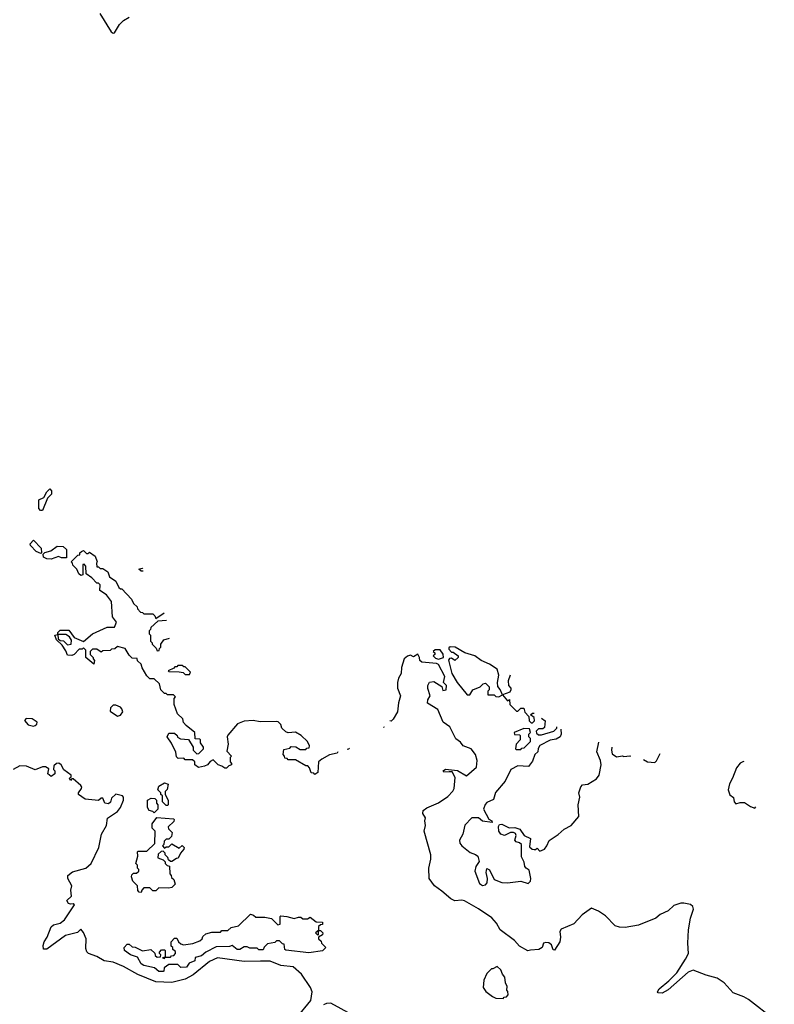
# Model space of a CAD drawing. Extents: x 2386423 to 2568864, y 578392 to 761999.
# Tile 444 of 454: x 2535151 to 2540277, y 710460 to 717144. Entities that reach past the tile are written whole.
import ezdxf

# ---------------------------------------------------------------- set-up
doc = ezdxf.new("R2010")
doc.units = 0

msp = doc.modelspace()

# ---------------------------------------------------------------- linework, layer by layer
at = {"layer": '0CON05XD'}
for points in [[(2535696.3, 717186.3), (2535772.7, 717062.7), (2535785, 717053.3), (2535795, 717055.6), (2535828.3, 717111.7), (2535855, 717139.2), (2535895, 717162.2)], [(2535305, 713812.5), (2535293, 713813), (2535280, 713825), (2535280, 713885), (2535315, 713900), (2535335, 713940), (2535355, 713960), (2535367, 713947), (2535367, 713923), (2535340, 713895), (2535305, 713812.5)], [(2535295, 713520), (2535263.3, 713535), (2535223.3, 713575), (2535223, 713587), (2535245, 713610), (2535297, 713557), (2535300, 713525), (2535295, 713520)], [(2535365, 713482.5), (2535335, 713483.3), (2535312.5, 713495), (2535310, 713515), (2535321.7, 713528.3), (2535361.7, 713538.3), (2535405, 713570), (2535447, 713567), (2535468.3, 713548.3), (2535468.3, 713491.7), (2535435, 713490), (2535415, 713500), (2535365, 713482.5)], [(2537311.8, 712173.6), (2537307.5, 712165), (2537255, 712154), (2537202.5, 712125), (2537180, 712105), (2537177, 712033), (2537155, 712020), (2537148.3, 712028.3), (2537131.7, 712031.7), (2537120, 712065), (2537108.3, 712078.3), (2537095, 712080), (2537025, 712120), (2536975, 712120), (2536968.3, 712128.3), (2536951.7, 712131.7), (2536950, 712145), (2536940, 712155), (2536945, 712190), (2536985, 712200), (2536995, 712210), (2537027, 712207), (2537055, 712190), (2537095, 712190), (2537101.7, 712198.3), (2537118.3, 712201.7), (2537120, 712215), (2537106.7, 712245), (2537062.5, 712285), (2537025, 712306.7), (2536975, 712302.5), (2536959.3, 712309.3), (2536932.5, 712335), (2536925, 712360), (2536907, 712377), (2536895, 712380), (2536785, 712377.5), (2536735.9, 712385.9), (2536675, 712382), (2536630, 712365), (2536563.6, 712286.4), (2536560, 712275), (2536566, 712225), (2536558.3, 712178.3), (2536590, 712145), (2536580, 712135), (2536580, 712105), (2536590, 712095), (2536590, 712085), (2536571.7, 712078.3), (2536555, 712062.5), (2536545, 712063.3), (2536525, 712077.5), (2536500, 712085), (2536465, 712120), (2536445, 712107.5), (2536427.5, 712085), (2536406.7, 712076.7), (2536365, 712067.5), (2536340, 712085), (2536340, 712105), (2536325, 712120), (2536275, 712120), (2536265, 712130), (2536228.3, 712128.3), (2536215, 712140), (2536211.7, 712171.7), (2536182.7, 712232.7), (2536152.5, 712275), (2536165, 712300), (2536201.7, 712301.7), (2536220, 712285), (2536223.6, 712273.6), (2536243, 712263), (2536298.3, 712258.3), (2536330, 712205), (2536330, 712185), (2536355, 712160), (2536368.3, 712161.7), (2536400, 712195), (2536400, 712205), (2536380, 712235), (2536380, 712255), (2536375, 712260), (2536341.7, 712261.7), (2536340, 712305), (2536281.7, 712351.7), (2536263, 712373), (2536258.3, 712398.3), (2536223, 712433), (2536200, 712495), (2536200, 712535), (2536208.3, 712548.3), (2536195, 712560), (2536155, 712560), (2536145, 712570), (2536135, 712570), (2536110, 712595), (2536100, 712635), (2536065, 712670), (2536035, 712670), (2536015, 712690), (2535983.3, 712743.3), (2535975, 712770), (2535951.7, 712791.7), (2535948.3, 712808.3), (2535915, 712810), (2535895, 712830), (2535866.4, 712876.4), (2535815, 712890), (2535797, 712873), (2535775, 712870), (2535765, 712862.5), (2535715, 712860), (2535705, 712850), (2535675, 712870), (2535645, 712870), (2535630, 712855), (2535630, 712835), (2535650, 712815), (2535650, 712805), (2535660, 712795), (2535655, 712770), (2535600, 712815), (2535600, 712865), (2535585, 712880), (2535575, 712870), (2535555, 712870), (2535520, 712835), (2535505, 712827.5), (2535475, 712830), (2535465, 712860), (2535438.3, 712898.3), (2535400, 712935), (2535390, 712965), (2535410, 712970), (2535411.7, 712941.7), (2535425, 712930), (2535448.3, 712928.3), (2535475, 712900), (2535500, 712905), (2535501.7, 712931.7), (2535490, 712955), (2535465, 712970), (2535410, 712970), (2535410, 712985), (2535425, 713000), (2535485, 713000), (2535521.2, 712951.2), (2535585, 712922.5), (2535646, 712974), (2535745, 713021.2), (2535795, 713020), (2535807.5, 713055), (2535780.7, 713090.7), (2535773.8, 713195), (2535739.5, 713239.5), (2535695, 713270), (2535698.3, 713308.3), (2535685, 713320), (2535675, 713320), (2535640, 713355), (2535601.7, 713381.7), (2535600, 713435), (2535588.3, 713448.3), (2535580, 713445), (2535580, 713375), (2535565, 713370), (2535551.7, 713381.7), (2535540, 713415), (2535511.7, 713441.7), (2535510, 713455), (2535500, 713465), (2535545, 713510), (2535558.3, 713511.7), (2535560, 713525), (2535570, 713535), (2535585, 713540), (2535605, 713520), (2535615, 713520), (2535625, 713530), (2535663, 713503), (2535677.5, 713465), (2535672.5, 713455), (2535675, 713430), (2535685, 713430), (2535698.3, 713418.3), (2535715, 713417.5), (2535750, 713395), (2535761.7, 713361.7), (2535803, 713333), (2535825, 713290), (2535835, 713280), (2535845, 713280), (2535909.3, 713209.3), (2535925, 713180), (2535948.3, 713158.3), (2535950, 713145), (2535971.7, 713121.7), (2535985, 713120), (2535995, 713110), (2536055, 713110), (2536068.3, 713098.3), (2536075, 713080), (2536132.6, 713117.9)], [(2535989.3, 713400), (2535975, 713400), (2535960, 713415), (2535985, 713420), (2535987.5, 713417.5)], [(2536148.8, 713066.4), (2536088.3, 713061.7), (2536041.7, 713018.3), (2536040, 713005), (2536030, 712995), (2536030, 712975), (2536040, 712965), (2536040, 712925), (2536050, 712915), (2536050, 712905), (2536078.3, 712878.3), (2536085, 712860), (2536098.3, 712861.7), (2536100, 712875), (2536110, 712885), (2536110, 712905), (2536130, 712935), (2536167.7, 712945.3)], [(2540277.2, 710357.2), (2540102.9, 710492.9), (2540070.9, 710510.9), (2539996.8, 710536.8), (2539936.3, 710606.3), (2539888.3, 710638.3), (2539815, 710657.7), (2539725, 710692.5), (2539691.7, 710678.3), (2539555, 710558.8), (2539515, 710536.2), (2539487, 710537), (2539482.5, 710545), (2539493.8, 710565), (2539561.2, 710618.8), (2539615.4, 710674.6), (2539674.5, 710765.5), (2539694.4, 710805.6), (2539688.8, 710875), (2539694.6, 710965), (2539708.8, 711045), (2539728.9, 711105), (2539722.9, 711122.9), (2539707.6, 711137.6), (2539662.3, 711147.7), (2539642.5, 711147.5), (2539595, 711131.9), (2539555, 711094.2), (2539500.9, 711069.1), (2539473.3, 711045), (2539355, 710998.1), (2539265, 710981.9), (2539225, 710983.3), (2539195, 710993.1), (2539130, 711060), (2539082.7, 711092.7), (2539035, 711112), (2538972.4, 711067.6), (2538915, 711005.8), (2538830, 710970), (2538821.2, 710955), (2538825.6, 710915), (2538820, 710885), (2538785, 710827.5), (2538775, 710830), (2538763, 710863), (2538745, 710876.7), (2538725, 710880), (2538710, 710875), (2538700, 710845), (2538678.3, 710831.7), (2538621.7, 710828.3), (2538603.6, 710823.6), (2538545, 710855.8), (2538512.8, 710892.8), (2538415.8, 710965), (2538390, 711010), (2538357.1, 711047.1), (2538267.5, 711107.5), (2538172.1, 711162.1), (2538155, 711167.1), (2538107.5, 711162.5), (2538078.6, 711175), (2538019.2, 711229.2), (2537968, 711265), (2537933.1, 711315), (2537930, 711385), (2537944.3, 711445), (2537944.3, 711475), (2537897.5, 711635), (2537906.7, 711675), (2537902.5, 711705), (2537907.5, 711725), (2537890, 711755), (2537892.5, 711775), (2537915.8, 711794.2), (2537995, 711828.1), (2538058.5, 711871.5), (2538092.9, 711907.1), (2538101.2, 711925), (2538109.3, 711999.3), (2538088.3, 712038.3), (2538068.3, 712038.3), (2538032.5, 712035), (2538027.5, 712045), (2538044.1, 712055.9), (2538125, 712046.7), (2538185, 712010), (2538255, 712070), (2538257.5, 712115), (2538246.2, 712155), (2538218.8, 712195), (2538163.3, 712215), (2538145, 712240), (2538113.2, 712263.2), (2538072.9, 712342.9), (2538026.7, 712375), (2537991.1, 712461.1), (2537920, 712505), (2537923, 712527), (2537940, 712555), (2537923.3, 712605), (2537923.3, 712625), (2537935, 712646.7), (2537965, 712652.5), (2538018.3, 712618.3), (2538025, 712590), (2538047.5, 712595), (2538050, 712625), (2538030, 712645), (2538040, 712685), (2537996.4, 712766.4), (2537983, 712773), (2537881.7, 712781.7), (2537870, 712795), (2537867.5, 712815), (2537855, 712837.5), (2537825, 712820), (2537805, 712830), (2537785, 712823.3), (2537763.3, 712805), (2537743.6, 712746.4), (2537742.5, 712705), (2537723.3, 712675), (2537716.7, 712645), (2537717, 712607), (2537738.8, 712555), (2537723.9, 712506.1), (2537717.5, 712445), (2537688.8, 712395), (2537675, 712383.3), (2537666.1, 712383.8)], [(2537995, 712802.5), (2538030, 712815), (2538027, 712837), (2538006.1, 712866.1), (2537973.6, 712866.4), (2537960, 712855), (2537970, 712845), (2537970, 712835), (2537960, 712825), (2537975, 712810), (2537995, 712802.5)], [(2538481.8, 712695.6), (2538470, 712655), (2538472.5, 712625), (2538487, 712607), (2538487.5, 712595), (2538480, 712580), (2538430, 712560), (2538415, 712597.5), (2538398.3, 712618.3), (2538396.7, 712645), (2538406.4, 712693.6), (2538393.3, 712735), (2538341.7, 712768.3), (2538285, 712794), (2538243.3, 712825), (2538175, 712846.7), (2538110, 712885), (2538075, 712886.7), (2538065, 712880), (2538065, 712870), (2538085, 712850), (2538095, 712850), (2538130, 712825), (2538130, 712815), (2538107, 712793), (2538085, 712810), (2538071.7, 712808.3), (2538063, 712797), (2538087.5, 712705), (2538122.5, 712645), (2538191.7, 712561.7), (2538208.3, 712561.7), (2538230, 712595), (2538280, 712615), (2538300, 712635), (2538315, 712640), (2538340, 712615), (2538340, 712595), (2538330, 712585), (2538331.7, 712561.7), (2538375, 712560), (2538385, 712550), (2538405, 712547.5), (2538430, 712560), (2538465, 712520), (2538478.3, 712528.3), (2538480, 712495), (2538525, 712450), (2538535, 712450), (2538555, 712470), (2538575, 712470), (2538583, 712443), (2538610, 712415), (2538612.5, 712385), (2538625, 712370), (2538635, 712370), (2538647.5, 712385), (2538646.7, 712406.7), (2538620, 712425), (2538635, 712437.5), (2538645.5, 712437.2)], [(2536305, 712700), (2536310, 712715), (2536275, 712750), (2536265, 712750), (2536255, 712760), (2536225, 712760), (2536218.3, 712751.7), (2536205, 712750), (2536198.3, 712741.7), (2536160, 712725), (2536165, 712720), (2536235, 712717.5), (2536261.7, 712711.7), (2536275, 712700), (2536305, 712700)], [(2535815, 712416.7), (2535835, 712423.3), (2535850.8, 712445), (2535845.6, 712465.6), (2535835, 712476.7), (2535805, 712490), (2535785, 712490), (2535768.3, 712471.7), (2535765, 712450), (2535815, 712416.7)], [(2535245, 712347.5), (2535255, 712352.5), (2535268.3, 712361.7), (2535270, 712375), (2535235, 712397.5), (2535195, 712400), (2535183, 712387), (2535208.3, 712358.3), (2535245, 712347.5)], [(2538695.4, 712402.2), (2538720, 712385), (2538715, 712340), (2538705, 712330), (2538675, 712330), (2538660, 712315), (2538661.7, 712301.7), (2538675, 712290), (2538695, 712290), (2538780, 712315), (2538800, 712335), (2538800, 712344.1)], [(2537626.3, 712344), (2537625, 712340), (2537622.8, 712340.4)], [(2538827.7, 712329), (2538830, 712295), (2538823.3, 712275), (2538795, 712260), (2538755, 712253.3), (2538683.8, 712216.2), (2538673, 712197), (2538670, 712175), (2538650, 712155), (2538635, 712110), (2538607.5, 712075), (2538535, 712078.8), (2538486.9, 712053.1), (2538448.6, 711975), (2538382.1, 711897.9), (2538370, 711850), (2538325, 711830), (2538312.7, 711817.3), (2538302.5, 711785), (2538336.7, 711716.7), (2538357.5, 711705), (2538360, 711695), (2538295, 711703.3), (2538266.7, 711726.7), (2538223, 711727), (2538173.9, 711676.1), (2538161.2, 711615), (2538138.8, 711575), (2538141.2, 711555), (2538153.8, 711535), (2538211.3, 711491.3), (2538247.5, 711477.5), (2538262, 711465), (2538271.2, 711428.8), (2538250, 711395), (2538242.5, 711365), (2538275, 711280), (2538295, 711267.5), (2538315, 711270), (2538326.7, 711285), (2538328.8, 711315), (2538318.8, 711355), (2538325, 711382.5), (2538342, 711372), (2538375, 711307.5), (2538425, 711287.5), (2538463.6, 711283.6), (2538555, 711296.7), (2538605, 711280), (2538620, 711295), (2538622.5, 711315), (2538611.7, 711371.7), (2538592.5, 711385), (2538583.3, 711395), (2538577.5, 711425), (2538560.7, 711460.7), (2538560, 711545), (2538547, 711557), (2538523, 711563), (2538513.6, 711573.6), (2538522.5, 711605), (2538520, 711620), (2538505, 711627.5), (2538485, 711627.5), (2538445, 711606.7), (2538420, 711615), (2538406.7, 711635), (2538403.8, 711666.2), (2538410, 711680), (2538425, 711682.5), (2538477, 711657), (2538515, 711660), (2538548.3, 711648.3), (2538577, 711607), (2538620, 711585), (2538615, 711530), (2538633, 711513), (2538645, 711510), (2538655, 711510), (2538665, 711520), (2538685, 711500), (2538715, 711512.5), (2538732.5, 711535), (2538747, 711573), (2538808.2, 711611.8), (2538850.2, 711649.8), (2538896.2, 711673.8), (2538950, 711735), (2538944.3, 711815), (2538956.1, 711866.1), (2538950, 711895), (2538963, 711937), (2538975, 711950), (2539010, 711955), (2539068.3, 711991.7), (2539087.5, 712015), (2539100, 712085), (2539096.7, 712115), (2539072.5, 712175), (2539085.5, 712238.7)], [(2538555, 712190), (2538561.7, 712198.3), (2538578.3, 712201.7), (2538620, 712245), (2538620, 712265), (2538610, 712275), (2538610, 712295), (2538620, 712305), (2538615, 712330), (2538575, 712332.5), (2538510, 712305), (2538511.7, 712291.7), (2538545, 712290), (2538550, 712285), (2538550, 712255), (2538523.3, 712226.7), (2538520, 712195), (2538525, 712190), (2538555, 712190)], [(2537391.9, 712199.8), (2537385, 712192.5), (2537375.4, 712190.1)], [(2539173.4, 712205.1), (2539170, 712185), (2539175, 712160), (2539205, 712140), (2539245, 712147.5), (2539255, 712142.5), (2539296.4, 712146.4), (2539300.1, 712144.7)], [(2539388.5, 712123), (2539415, 712106.7), (2539465, 712102.5), (2539477.5, 712112.5), (2539488.8, 712135), (2539502.1, 712162.8)], [(2537035, 710372.5), (2537129.2, 710485), (2537138, 710545), (2537125.8, 710575), (2537065.5, 710665.5), (2537008.8, 710715), (2536925, 710724.4), (2536852.2, 710752.2), (2536787.2, 710752.8), (2536675, 710750.2), (2536495, 710774.7), (2536440.1, 710749.9), (2536329.5, 710660.5), (2536275, 710631.4), (2536185, 710608.8), (2536075, 710613.1), (2535953.4, 710663.4), (2535856, 710716), (2535785, 710745.7), (2535725, 710756), (2535675, 710783.8), (2535617.5, 710805), (2535606.4, 710816.4), (2535599.3, 710839.3), (2535602.5, 710905), (2535585, 710946.7), (2535565, 710970), (2535543.6, 710946.4), (2535462.2, 710927.8), (2535335, 710833.3), (2535313.6, 710833.6), (2535310.7, 710859.3), (2535316.7, 710885), (2535336.7, 710915), (2535365, 710986.7), (2535381.2, 710998.8), (2535425, 711010), (2535455, 711034.2), (2535522.5, 711135), (2535515, 711142.5), (2535495, 711140), (2535482.5, 711145), (2535470, 711165), (2535503.3, 711195), (2535499.2, 711235), (2535506, 711265), (2535477.5, 711315), (2535478.8, 711335), (2535509.7, 711360.3), (2535600, 711385), (2535637.1, 711415), (2535687.3, 711525), (2535707.1, 711615), (2535740.8, 711675), (2535746.4, 711723.6), (2535815, 711768), (2535835, 711796.7), (2535856.2, 711846.2), (2535856.4, 711866.4), (2535850, 711875), (2535805, 711887.5), (2535775, 711860), (2535767, 711833), (2535755, 711820), (2535730, 711825), (2535715, 711860), (2535705, 711860), (2535685, 711842.5), (2535595, 711852.5), (2535550, 711885), (2535550, 711895), (2535570, 711925), (2535572.5, 711935), (2535566.4, 711946.4), (2535515, 711990), (2535505, 711990), (2535495, 711980), (2535490, 711995), (2535500, 712005), (2535500, 712015), (2535450.7, 712050.7), (2535432.5, 712085), (2535417, 712097), (2535400, 712095), (2535381.7, 712078.3), (2535380, 712055), (2535390, 712045), (2535390, 712025), (2535365, 712007.5), (2535342.5, 712025), (2535348.3, 712058.3), (2535325, 712072.5), (2535305, 712072.5), (2535255, 712052.5), (2535196.1, 712076.1), (2535151.2, 712078.8), (2535106.7, 712055)], [(2540070.5, 712107.4), (2540063, 712107), (2540045, 712096), (2540021.2, 712065), (2539993.8, 711995), (2539972.3, 711957.7), (2539963.3, 711915), (2539975, 711882.5), (2540000, 711865), (2540003.3, 711835), (2540015, 711820), (2540045, 711830), (2540075, 711830), (2540115, 711802.5), (2540145, 711792.5), (2540150.5, 711799.6)], [(2536155, 711810), (2536145, 711810), (2536120, 711835), (2536120, 711875), (2536110, 711885), (2536110, 711895), (2536090, 711915), (2536095, 711940), (2536135, 711962.5), (2536160, 711955), (2536151.7, 711918.3), (2536140, 711905), (2536140, 711885), (2536160, 711845), (2536160, 711815), (2536155, 711810)], [(2536065, 711760), (2536055, 711770), (2536030, 711775), (2536020, 711795), (2536020, 711845), (2536045, 711860), (2536068.3, 711858.3), (2536080, 711845), (2536080, 711825), (2536090, 711815), (2536090, 711785), (2536065, 711760)], [(2535975, 711220), (2535961.7, 711221.7), (2535953, 711233), (2535950, 711265), (2535920, 711295), (2535910, 711325), (2535911.7, 711338.3), (2535925, 711350), (2535945, 711350), (2535960, 711365), (2535960, 711375), (2535950, 711385), (2535950, 711405), (2535940, 711415), (2535952.5, 711465), (2535950, 711495), (2535955, 711500), (2536015, 711500), (2536068.3, 711551.7), (2536070, 711635), (2536050, 711655), (2536050, 711685), (2536081.7, 711728.3), (2536195, 711720), (2536200, 711715), (2536198.3, 711701.7), (2536160, 711665), (2536161.7, 711651.7), (2536187, 711627), (2536181.7, 711598.3), (2536165, 711580), (2536145, 711580), (2536131.7, 711568.3), (2536130, 711545), (2536120, 711535), (2536135, 711520), (2536145, 711530), (2536165, 711530), (2536185, 711550), (2536235, 711520), (2536255, 711537.5), (2536267.5, 711525), (2536266.4, 711513.6), (2536243, 711487), (2536228.3, 711451.7), (2536215, 711450), (2536185, 711430), (2536175, 711430), (2536161.7, 711441.7), (2536157, 711457), (2536140, 711475), (2536140, 711485), (2536125, 711500), (2536111.7, 711498.3), (2536091.7, 711478.3), (2536090, 711455), (2536125, 711440), (2536138.3, 711428.3), (2536140, 711415), (2536151.7, 711401.7), (2536168.3, 711398.3), (2536170, 711345), (2536180, 711335), (2536181.7, 711321.7), (2536198.3, 711308.3), (2536207.5, 711275), (2536185, 711252.5), (2536165, 711247.5), (2536095, 711250), (2536075, 711230), (2536055, 711230), (2536035, 711250), (2535995, 711250), (2535980, 711235), (2535975, 711220)], [(2536125, 710682.5), (2536095, 710682.5), (2536067, 710707), (2535995, 710722.5), (2535975, 710734.2), (2535950, 710780), (2535903.3, 710795), (2535862.5, 710825), (2535860, 710845), (2535881.7, 710868.3), (2535895, 710867.5), (2535915, 710850), (2535935, 710847.5), (2535985, 710822.5), (2536041.7, 710831.7), (2536068.3, 710808.3), (2536071.7, 710791.7), (2536085, 710780), (2536108.3, 710781.7), (2536110, 710795), (2536100, 710805), (2536100, 710815), (2536115, 710830), (2536135, 710830), (2536140, 710825), (2536140, 710780), (2536120, 710775), (2536135, 710770), (2536140, 710780), (2536175, 710780), (2536181.7, 710788.3), (2536198.3, 710791.7), (2536210, 710805), (2536208.3, 710818.3), (2536191.7, 710831.7), (2536190, 710845), (2536180, 710855), (2536180, 710885), (2536201.7, 710908.3), (2536218.3, 710908.3), (2536230, 710885), (2536245, 710870), (2536263, 710863), (2536327, 710873), (2536375, 710890), (2536390, 710905), (2536395, 710920), (2536415, 710937.5), (2536455, 710950), (2536515, 710950), (2536525, 710960), (2536565, 710960), (2536588.3, 710981.7), (2536637, 710993), (2536718.3, 711071.7), (2536740, 711065), (2536755, 711052.5), (2536815, 711052.5), (2536861.7, 711041.7), (2536905, 711000), (2536920, 711005), (2536920, 711055), (2536925, 711060), (2536966.4, 711056.4), (2537015, 711042.5), (2537045, 711052.5), (2537061.7, 711051.7), (2537075, 711040), (2537105, 711040), (2537125, 711052.5), (2537165, 711020), (2537208.3, 711018.3), (2537208.3, 711001.7), (2537195, 711000), (2537181.7, 710988.3), (2537180, 710960), (2537160, 710945), (2537175, 710930), (2537180, 710935), (2537180, 710960), (2537195, 710960), (2537210, 710945), (2537208.3, 710931.7), (2537180, 710915), (2537180, 710905), (2537198.3, 710888.3), (2537200, 710875), (2537230, 710845), (2537207, 710823), (2537115, 710808.8), (2536958.3, 710828.3), (2536953, 710833), (2536948.3, 710868.3), (2536935, 710870), (2536915, 710890), (2536895, 710890), (2536885, 710880), (2536835, 710870), (2536811.7, 710848.3), (2536805, 710830), (2536775, 710830), (2536765, 710840), (2536715, 710840), (2536695, 710850), (2536675, 710850), (2536647, 710833), (2536627, 710833), (2536595, 710860), (2536575, 710852.5), (2536485, 710851.2), (2536416.1, 710813.9), (2536385, 710790), (2536341.7, 710778.3), (2536340, 710755), (2536301.7, 710738.3), (2536285, 710712.5), (2536245, 710710), (2536225, 710730), (2536165, 710730), (2536131.7, 710708.3), (2536130, 710685), (2536125, 710682.5)], [(2538435, 710500), (2538441.7, 710508.3), (2538458.3, 710511.7), (2538470, 710525), (2538467, 710547), (2538460, 710555), (2538461.7, 710581.7), (2538450, 710605), (2538447.5, 710645), (2538430, 710665), (2538420, 710695), (2538395, 710717.5), (2538365, 710700), (2538355, 710700), (2538325, 710670), (2538303.3, 710625), (2538300, 710575), (2538317, 710547), (2538363, 710513), (2538385, 710502.5), (2538435, 710500)], [(2537405, 710390), (2537265, 710468), (2537235, 710466), (2537215, 710455.8)]]:
    msp.add_lwpolyline(points, dxfattribs=at)

doc.saveas('drawing.dxf')
